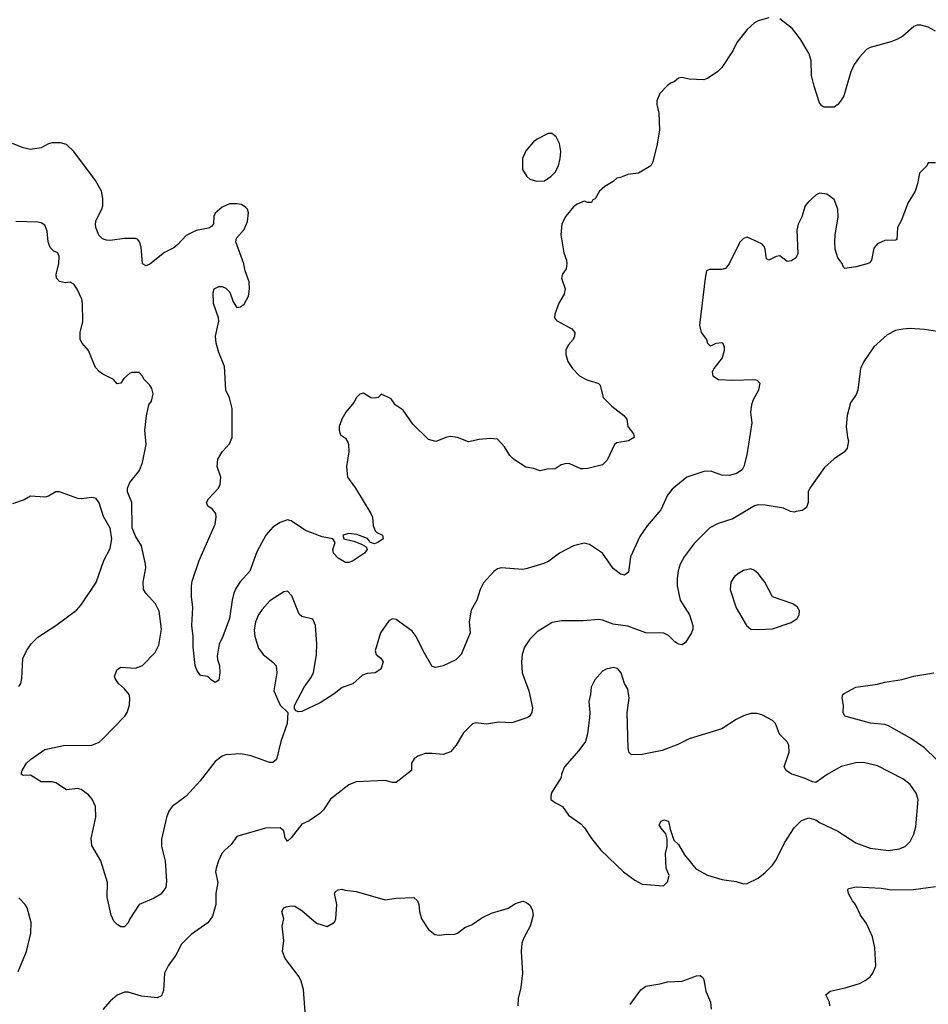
# Model space of a CAD drawing. Header units: inches. Extents: x 2057696 to 2160536, y 827480 to 1016834.
# Tile 392 of 422: x 2125711 to 2130731, y 982978 to 988418. Entities that reach past the tile are written whole.
import ezdxf

# ---------------------------------------------------------------- set-up
doc = ezdxf.new("R2010")
doc.units = ezdxf.units.IN
doc.header["$MEASUREMENT"] = 0
doc.layers.add('C1928', color=7, linetype='Continuous')
doc.layers.add('C1938', color=7, linetype='Continuous')

msp = doc.modelspace()

# ---------------------------------------------------------------- linework, layer by layer
at = {"layer": 'C1928', "color": 5}
for points, elevation in [([(2129850, 988427.3), (2129790, 988411.8), (2129770, 988400.7), (2129730, 988362.9), (2129672, 988292), (2129650, 988246), (2129590, 988154), (2129568.3, 988131.7), (2129510, 988092.7), (2129490, 988086), (2129410, 988089), (2129370, 988099), (2129350, 988094), (2129326, 988074), (2129310, 988068.7), (2129290, 988054), (2129246.8, 988010), (2129230.9, 987969.1), (2129230.8, 987950), (2129241.6, 987901.6), (2129245.5, 987810), (2129233, 987730), (2129208.3, 987631.7), (2129197.3, 987610), (2129130, 987569.5), (2129070, 987562), (2129030, 987545.2), (2129010, 987542), (2128990, 987524), (2128943.7, 987496.3), (2128914.8, 987470), (2128890, 987428.7), (2128878, 987422), (2128870, 987408), (2128850, 987408), (2128830, 987415.3), (2128790, 987399), (2128770, 987384), (2128728.1, 987331.9), (2128706.8, 987290), (2128700.7, 987230), (2128717.1, 987130), (2128732.2, 987090), (2128734.4, 987070), (2128730, 987042), (2128708.9, 987011.1), (2128704.9, 986990), (2128724.2, 986930), (2128718.5, 986901.5), (2128688.6, 986851.4), (2128666.9, 986790), (2128664.6, 986770), (2128675.6, 986755.6), (2128761, 986710), (2128777.3, 986690), (2128776.3, 986670), (2128768.3, 986651.7), (2128741.1, 986618.9), (2128728.5, 986591.5), (2128728.5, 986568.5), (2128739.1, 986530), (2128765.5, 986490), (2128804, 986450), (2128841, 986430), (2128908.5, 986408.5), (2128918.3, 986398.3), (2128934.9, 986330), (2128982, 986282), (2129048, 986230), (2129065.5, 986210), (2129070.6, 986170), (2129101.6, 986130), (2129104.9, 986110), (2129074.8, 986090), (2129010, 986079.5), (2128997.3, 986070), (2128955.9, 985984.1), (2128930, 985959), (2128850, 985937.2), (2128824, 985936), (2128810, 985937), (2128750, 985963.1), (2128730, 985965.7), (2128701.8, 985958.2), (2128670, 985936.9), (2128624.9, 985935.1), (2128585.6, 985925.6), (2128550, 985938.4), (2128506.2, 985946.2), (2128439.3, 985990), (2128419.5, 986010), (2128390, 986057.2), (2128350, 986099.3), (2128310, 986104.5), (2128250, 986098.7), (2128190, 986086), (2128129.5, 986109.5), (2128090, 986115.1), (2128070, 986112), (2128010, 986088), (2127970, 986098.7), (2127883.5, 986183.5), (2127830, 986259.5), (2127786, 986290), (2127762.7, 986322.7), (2127710, 986348), (2127692, 986330), (2127670, 986326), (2127650, 986329.4), (2127610, 986355.1), (2127590, 986349.4), (2127570.6, 986330), (2127557.3, 986302.7), (2127513.4, 986250), (2127490.6, 986210), (2127476.3, 986170), (2127476.3, 986150), (2127483.8, 986123.8), (2127510, 986106), (2127523.8, 986083.8), (2127526.4, 986070), (2127528.7, 986030), (2127516.5, 985950), (2127522.6, 985890), (2127565.7, 985830), (2127650.6, 985690), (2127659.3, 985670), (2127663.8, 985623.8), (2127674, 985594), (2127684.5, 985584.5), (2127716, 985570), (2127718, 985550), (2127690, 985529.2), (2127670, 985521.2), (2127649, 985529), (2127631.9, 985551.9), (2127573.8, 985573.8), (2127530, 985578.4), (2127495.5, 985570), (2127500.7, 985550), (2127556.5, 985536.5), (2127599.3, 985519.3), (2127624.5, 985504.5), (2127630.8, 985490.8), (2127614.8, 985470), (2127550, 985426), (2127530, 985418), (2127510, 985419.5), (2127470, 985442), (2127443.5, 985470), (2127440.4, 985490), (2127453.6, 985530), (2127441.2, 985550), (2127381, 985561), (2127290, 985595.6), (2127210, 985649.6), (2127190, 985654), (2127150, 985640.5), (2127110, 985613.3), (2127071, 985569), (2127021.5, 985478.5), (2126982.9, 985370), (2126927.9, 985312.1), (2126904.3, 985275.7), (2126893.7, 985250), (2126883.8, 985210), (2126870, 985109.4), (2126833.4, 985010), (2126812.2, 984967.8), (2126801.6, 984901.6), (2126803, 984883), (2126814.4, 984850), (2126817.1, 984810), (2126810, 984768.7), (2126790, 984755.3), (2126770, 984768), (2126750, 984788.7), (2126710, 984794), (2126690, 984824), (2126680.5, 984850), (2126669.8, 984950), (2126669.8, 985010), (2126661.5, 985070), (2126667.3, 985170), (2126659.7, 985230), (2126659.7, 985290), (2126663.7, 985316.3), (2126701.7, 985430), (2126790, 985631), (2126796.4, 985670), (2126794.8, 985690), (2126774.8, 985714.8), (2126749.4, 985730), (2126742, 985750), (2126754, 985770), (2126809.6, 985830), (2126818.4, 985850), (2126822, 985890), (2126801.6, 985950), (2126805.1, 985990), (2126828.6, 986030), (2126870, 986074), (2126884.8, 986110), (2126885.1, 986270), (2126870, 986328.7), (2126849.6, 986370), (2126841.3, 986501.3), (2126810, 986579), (2126796.3, 986630), (2126792.8, 986670), (2126811.7, 986751.7), (2126809.4, 986770), (2126782, 986850), (2126779, 986910), (2126785.2, 986930), (2126810, 986942.8), (2126830, 986944), (2126850, 986934), (2126871.9, 986911.9), (2126890, 986858), (2126910, 986827.3), (2126930, 986830.8), (2126950, 986846.8), (2126974.5, 986890), (2126980.7, 986930), (2126978.4, 986970), (2126956.9, 987030), (2126949.7, 987069.7), (2126904, 987190), (2126908.7, 987210), (2126950, 987258), (2126970, 987302), (2126975.1, 987350), (2126969.2, 987370), (2126960.1, 987380.1), (2126936.2, 987396.2), (2126910, 987400.9), (2126870, 987399.5), (2126830, 987382.7), (2126790.6, 987349.4), (2126782.8, 987330), (2126781, 987290), (2126770, 987275.3), (2126754, 987266), (2126686.2, 987253.8), (2126630, 987224.5), (2126584.6, 987175.4), (2126562, 987158), (2126510, 987131.5), (2126430, 987067.6), (2126410, 987058), (2126389.7, 987069.7), (2126381.5, 987161.4), (2126373.3, 987190), (2126362.4, 987202.4), (2126349.6, 987209.6), (2126290, 987209.7), (2126210, 987198.3), (2126190, 987199.7), (2126167.7, 987207.7), (2126147.8, 987227.8), (2126130.9, 987270), (2126128.8, 987290), (2126134, 987310), (2126165, 987370), (2126169.8, 987390), (2126170.6, 987430), (2126161.8, 987470), (2126130, 987529.6), (2126010, 987689.2), (2125970, 987729), (2125936.5, 987736.5), (2125890, 987738), (2125870, 987732.3), (2125830, 987709.4), (2125770, 987700.7), (2125730.5, 987709.5), (2125670, 987733.6)], 420), ([(2130000, 988342.4), (2129978.7, 988370), (2129910, 988422)], 420), ([(2130000, 987103.9), (2129998.8, 987101.2), (2129974.4, 987085.6), (2129950, 987082), (2129910, 987112.7), (2129890, 987109.4), (2129849.3, 987089.3), (2129837.2, 987097.2), (2129829.4, 987150), (2129824.1, 987164.1), (2129810, 987179), (2129730, 987215.3), (2129710, 987208), (2129690, 987188), (2129630, 987068.7), (2129610, 987044), (2129590, 987037.2), (2129522, 987038), (2129506, 987030), (2129497.3, 986990), (2129467.3, 986730), (2129476, 986690), (2129506, 986650), (2129510.8, 986630.8), (2129520.7, 986620.7), (2129530, 986616), (2129558, 986630), (2129590, 986634.8), (2129596, 986630), (2129602.8, 986610), (2129602.8, 986590), (2129591, 986550), (2129546, 986490), (2129536, 986470), (2129541, 986450), (2129570.6, 986430.6), (2129650, 986426.7), (2129770, 986430.4), (2129786, 986426), (2129800.7, 986410), (2129792, 986370), (2129763.2, 986316.8), (2129754.6, 986290), (2129748.6, 986248.6), (2129756.5, 986190), (2129727.2, 986012.8), (2129712, 985950), (2129701.6, 985930), (2129670.8, 985910), (2129630, 985898.9), (2129590, 985902), (2129530, 985923), (2129490, 985921.3), (2129396.3, 985890), (2129315.4, 985824.6), (2129289, 985791), (2129252.2, 985710), (2129177.8, 985622.2), (2129137, 985563), (2129085.2, 985450), (2129073.9, 985366.1), (2129051.9, 985348.1), (2129030, 985353.6), (2128990, 985386), (2128930, 985471.1), (2128858, 985518), (2128830, 985525.1), (2128770, 985511.5), (2128693, 985470), (2128634.1, 985425.9), (2128607.1, 985412.9), (2128515.2, 985384.8), (2128490, 985380.4), (2128370, 985389.4), (2128350, 985383.7), (2128330, 985369.4), (2128273.2, 985306.8), (2128254.4, 985270), (2128237, 985210), (2128205.2, 985154.8), (2128193.7, 985090), (2128198.9, 985030), (2128148.9, 984911.1), (2128119.5, 984880.5), (2128050, 984847.8), (2128010, 984839.3), (2127990, 984844), (2127939.3, 984930), (2127902, 985010), (2127878.8, 985038.8), (2127790, 985104.2), (2127770, 985107), (2127750, 985096.8), (2127704.3, 985030), (2127675.3, 984930), (2127680.5, 984910), (2127706, 984890), (2127718, 984870), (2127706, 984830), (2127674.8, 984810), (2127630, 984804.5), (2127603.8, 984796.2), (2127551.8, 984748.2), (2127492.2, 984727.8), (2127447.7, 984692.3), (2127370, 984644), (2127270, 984596), (2127250, 984594), (2127239, 984599), (2127228, 984610), (2127228.9, 984628.9), (2127283, 984730), (2127318.9, 984781.1), (2127333, 984810), (2127351.2, 984910), (2127352.6, 984970), (2127345.6, 985070), (2127330, 985105.2), (2127270, 985120.9), (2127253.8, 985133.8), (2127214.9, 985234.9), (2127190, 985261.2), (2127170, 985257.2), (2127093.5, 985206.5), (2127050, 985159.5), (2127030, 985129.4), (2127013.1, 985090), (2127005.7, 985045.7), (2127010.3, 985010), (2127030, 984944.9), (2127054.9, 984910), (2127110, 984868), (2127127.2, 984847.2), (2127132, 984810), (2127115.3, 984710), (2127150, 984631), (2127192, 984590), (2127188.4, 984530), (2127152.7, 984430), (2127130.2, 984329.8), (2127110, 984314.5), (2127090, 984313.6), (2126990, 984349.6), (2126930, 984362), (2126850, 984356), (2126830, 984349.3), (2126790, 984319.3), (2126708.1, 984211.9), (2126630, 984127.6), (2126552.4, 984070), (2126534.9, 984045.1), (2126520.9, 984010), (2126493.4, 983890), (2126494.9, 983850), (2126514.3, 983770), (2126522, 983658), (2126517.7, 983622.3), (2126490, 983587), (2126450, 983562.9), (2126370.4, 983529.6), (2126319.1, 983450), (2126310, 983428.7), (2126290, 983406), (2126270, 983406.6), (2126250, 983418), (2126230, 983437.2), (2126215.1, 983470), (2126194.3, 983570), (2126196.2, 983650), (2126158.7, 983770), (2126110, 983855.3), (2126105.9, 983894.1), (2126131, 984011), (2126129.6, 984070), (2126111, 984111), (2126090, 984135.1), (2126050, 984163.7), (2126030, 984169.4), (2125970, 984162.7), (2125910, 984200.7), (2125890, 984207), (2125830, 984206.6), (2125770, 984244), (2125730, 984242), (2125718, 984250), (2125724, 984270), (2125749, 984310), (2125770, 984331), (2125850, 984386), (2125952.3, 984407.7), (2126110, 984410.3), (2126150, 984426), (2126170, 984444.2), (2126291.5, 984570), (2126304.7, 984590), (2126316.9, 984630), (2126319.6, 984670), (2126316.2, 984690), (2126290, 984720.7), (2126256, 984750), (2126238, 984778), (2126234.5, 984790), (2126250, 984826.8), (2126270, 984840.5), (2126350, 984834), (2126390, 984848.8), (2126459.3, 984920.7), (2126478.7, 984961.3), (2126494, 985050), (2126481.4, 985150), (2126460.9, 985190), (2126407.1, 985250), (2126394.8, 985270), (2126392.3, 985310), (2126408.2, 985390), (2126406.3, 985410), (2126383.1, 985510), (2126350, 985564.8), (2126332.2, 985610), (2126329.8, 985749.8), (2126305.7, 985810), (2126306.6, 985830), (2126319.8, 985860.2), (2126372.1, 985927.9), (2126388.3, 985971.7), (2126409.6, 986070), (2126401.2, 986150), (2126411.7, 986228.3), (2126424, 986290), (2126439, 986310), (2126448.7, 986350), (2126440.2, 986380.2), (2126430, 986398), (2126398, 986430), (2126388, 986450), (2126370, 986468), (2126330, 986468.7), (2126316.9, 986463.1), (2126285.4, 986434.6), (2126270, 986408.7), (2126250, 986406), (2126228, 986430), (2126170, 986458.7), (2126150, 986473.3), (2126130, 986497), (2126091.3, 986590), (2126055.1, 986630), (2126044.8, 986650), (2126044.8, 986690), (2126059.8, 986750), (2126057.7, 986850), (2126053, 986873), (2126028.4, 986928.4), (2126010, 986957.2), (2125990, 986967), (2125964.4, 986964.4), (2125931.3, 986971.3), (2125914.5, 986990), (2125911.6, 987010), (2125927, 987070), (2125929.3, 987110), (2125922, 987130), (2125899.6, 987139.6), (2125878.7, 987158.7), (2125867, 987190), (2125862.7, 987250), (2125850, 987282), (2125830, 987296), (2125810, 987299.3), (2125690, 987302)], 440), ([(2125706.5, 984733.5), (2125717, 984750), (2125722.7, 984777.3), (2125728.1, 984888.1), (2125747.6, 984930), (2125774.2, 984970), (2125810, 985006.9), (2125909.6, 985070), (2126024, 985156), (2126050, 985185.5), (2126132.2, 985307.8), (2126175.6, 985430), (2126210, 985496.3), (2126220.4, 985550), (2126210, 985608.7), (2126172.9, 985672.9), (2126150, 985749), (2126132.9, 985772.9), (2126110, 985777.6), (2126050, 985769.6), (2126031.7, 985771.7), (2125930, 985809.2), (2125910, 985809.2), (2125870, 985785.2), (2125850, 985779.3), (2125770, 985785.2), (2125735.2, 985764.8), (2125670, 985742.7)], 460), ([(2130000, 985699.7), (2129990, 985697.6), (2129970, 985700.7), (2129930, 985718.4), (2129830, 985736.3), (2129790, 985736.9), (2129770, 985731.5), (2129650, 985659.7), (2129570, 985634), (2129523.8, 985610), (2129436.4, 985523.6), (2129381.1, 985450), (2129359.5, 985410), (2129348.2, 985371.8), (2129342.3, 985330), (2129343.6, 985290), (2129359.6, 985210), (2129411.3, 985130), (2129430.2, 985069.8), (2129430.2, 985050), (2129423.1, 985030), (2129390, 984977), (2129370, 984964.7), (2129350, 984968.2), (2129330, 984980.5), (2129296, 985016), (2129270, 985028.3), (2129170, 985030.9), (2129070, 985066.4), (2128990, 985077.3), (2128930, 985100.5), (2128910, 985103.5), (2128824.4, 985095.6), (2128703.4, 985096.6), (2128653.4, 985086.6), (2128570, 985035.1), (2128530, 984995.1), (2128499.3, 984950), (2128486, 984910), (2128483.1, 984870), (2128487.2, 984810), (2128523.2, 984710), (2128543.7, 984616.3), (2128540.3, 984590), (2128529, 984571), (2128517.6, 984562.4), (2128430, 984533.3), (2128356.8, 984536.8), (2128290, 984525.6), (2128230, 984533.6), (2128212.5, 984527.5), (2128162.8, 984477.2), (2128123, 984410), (2128090, 984372), (2128050, 984357), (2127990, 984363.7), (2127950, 984362.7), (2127910.6, 984349.4), (2127890, 984334), (2127876, 984310), (2127874.8, 984270), (2127790, 984203.7), (2127770, 984203.7), (2127730, 984213.6), (2127570, 984206.6), (2127530, 984189.5), (2127428.3, 984111.7), (2127390, 984052.3), (2127369, 984031), (2127310, 983992), (2127270, 983973.6), (2127210, 983897.6), (2127190, 983879.3), (2127177.6, 983897.6), (2127170, 983935.3), (2127150, 983952.3), (2127068.6, 983951.4), (2126910, 983904), (2126879.9, 983860.1), (2126844, 983830), (2126827.7, 983810), (2126808.8, 983771.2), (2126795.5, 983730), (2126792.7, 983710), (2126804.9, 983650), (2126794.6, 983590), (2126793.4, 983530), (2126775.6, 983464.4), (2126750, 983427), (2126657.5, 983362.5), (2126604.4, 983310), (2126574, 983250), (2126530.4, 983190), (2126510.4, 983150), (2126505.7, 983054.3), (2126494.9, 983025.1), (2126470, 983013.6), (2126382.9, 983022.9), (2126310, 983044), (2126290, 983045.1), (2126250, 983028.2), (2126210, 982994.5), (2126170, 982948.7)], 460), ([(2130000, 985176.7), (2129982, 985190), (2129869.7, 985229.7), (2129827.3, 985310), (2129790, 985357), (2129770, 985375.1), (2129750, 985384.5), (2129710, 985374), (2129681.2, 985358.8), (2129659.2, 985340.8), (2129640.3, 985310), (2129636.5, 985270), (2129669, 985169), (2129726, 985070), (2129750, 985051), (2129790, 985047.7), (2129870, 985053), (2129973.3, 985086.7), (2130000, 985105.7)], 480), ([(2130000, 984241.8), (2129974, 984250), (2129945.2, 984270), (2129935.1, 984290), (2129961.3, 984370), (2129960.5, 984410), (2129950, 984427), (2129909.4, 984470), (2129886, 984530), (2129870, 984546), (2129810, 984576.2), (2129784.2, 984584.2), (2129750, 984584.7), (2129709.1, 984570.9), (2129668.9, 984551.1), (2129590, 984499.5), (2129410, 984445.1), (2129346.9, 984413.1), (2129259.5, 984380.5), (2129150, 984357), (2129090, 984355.3), (2129075.3, 984370), (2129072.9, 984392.9), (2129066.6, 984590), (2129078, 984670), (2129070, 984718), (2129052.7, 984750), (2129034, 984810), (2129013.8, 984833.8), (2128990, 984838), (2128975.5, 984835.5), (2128950, 984829.4), (2128930, 984818.4), (2128888, 984770), (2128868, 984730), (2128864.9, 984690), (2128855.5, 984650), (2128860.3, 984590), (2128858, 984562), (2128848.5, 984471.5), (2128837.1, 984430), (2128800.7, 984379.3), (2128720.7, 984290), (2128704, 984250), (2128702.8, 984230), (2128651.3, 984150), (2128644.7, 984130), (2128644.7, 984110), (2128670.7, 984090.7), (2128710, 984070.8), (2128742, 984022), (2128810, 983974), (2128831.8, 983951.8), (2128870, 983893.4), (2128921.6, 983830), (2129046.8, 983710), (2129110, 983662.8), (2129150, 983641), (2129267.3, 983632.7), (2129290, 983654), (2129299, 983690), (2129282.7, 983730), (2129278, 983810), (2129288.7, 983850), (2129288.7, 983890), (2129280.4, 983920.4), (2129254, 983950), (2129244, 983970), (2129255.3, 983990), (2129270, 983996.3), (2129296, 983990), (2129304.7, 983944.7), (2129324.7, 983884.7), (2129350, 983861), (2129383.1, 983803.1), (2129446.2, 983726.2), (2129510, 983690.7), (2129590, 983666.8), (2129670, 983656.3), (2129710, 983642.8), (2129730, 983646), (2129790, 983674.8), (2129830, 983706.8), (2129870, 983747.3), (2129890, 983776), (2129935.6, 983870), (2129990, 983953.4), (2130000, 983963.6)], 480), ([(2127288.9, 982911.1), (2127279.2, 983059.2), (2127266.2, 983106.2), (2127254, 983130), (2127177.6, 983230), (2127163, 983270), (2127169.6, 983330), (2127160.9, 983410), (2127169.4, 983450), (2127159.3, 983490), (2127169.2, 983510), (2127183.3, 983516.7), (2127210, 983522), (2127230, 983519.1), (2127270, 983496.3), (2127350, 983425.5), (2127410, 983406.8), (2127449.4, 983430.6), (2127458, 983450), (2127462, 983530), (2127449.4, 983590), (2127457.2, 983602.8), (2127470, 983611), (2127490, 983614), (2127508, 983608), (2127570, 983601.3), (2127730, 983555.3), (2127790, 983564.2), (2127888.1, 983568.1), (2127907.7, 983550), (2127915.5, 983530), (2127919.1, 983490), (2127930.8, 983450), (2127970, 983391.3), (2128003.4, 983363.4), (2128030, 983359.1), (2128070, 983364.9), (2128110, 983362.8), (2128129.5, 983370.5), (2128170, 983402), (2128210, 983418), (2128264.7, 983455.3), (2128318, 983482), (2128410, 983508.5), (2128450, 983534.9), (2128490, 983548), (2128510, 983540.7), (2128530, 983526), (2128542, 983502), (2128547.7, 983470), (2128530.5, 983410), (2128495.1, 983344.9), (2128485.1, 983314.9), (2128481.3, 983270), (2128488, 983150), (2128479.1, 983070), (2128465.5, 983010), (2128463, 982970)], 460), ([(2125701.7, 983158.3), (2125748, 983270), (2125771.5, 983370), (2125774, 983430), (2125752, 983510), (2125740.9, 983530), (2125706.7, 983566.7)], 460), ([(2129083.3, 982976.7), (2129142.5, 983057.5), (2129170, 983077.6), (2129248, 983090), (2129290, 983101.6), (2129370, 983106), (2129450, 983134.9), (2129470, 983136.3), (2129485.5, 983125.5), (2129490, 983112), (2129501.6, 983050), (2129528, 982990), (2129530.4, 982950)], 460)]:
    msp.add_lwpolyline(points, dxfattribs=dict(at, elevation=elevation))
at = {"layer": 'C1928', "color": 5, "elevation": 420}
msp.add_lwpolyline([(2128650, 987789.3), (2128630, 987789.3), (2128570, 987758), (2128550, 987742.7), (2128506.2, 987693.8), (2128488, 987650), (2128488.2, 987590), (2128512.3, 987552.3), (2128530, 987537.3), (2128565.8, 987525.8), (2128610, 987527.7), (2128647.5, 987552.5), (2128670, 987576), (2128687, 987610), (2128696.3, 987650), (2128699.7, 987690), (2128693.9, 987733.9), (2128675.1, 987770)], close=True, dxfattribs=at)
at = {"layer": 'C1938', "color": 5}
for points, elevation in [([(2130770, 988355.1), (2130730, 988376.3), (2130690, 988387.6), (2130670, 988387.3), (2130650, 988380.7), (2130590, 988327), (2130561, 988310), (2130524.4, 988295.6), (2130410, 988264.7), (2130390, 988252.6), (2130350, 988210.9), (2130321, 988170), (2130303.5, 988130), (2130263.8, 987996.2), (2130250, 987974), (2130230, 987948.7), (2130210, 987934), (2130154.6, 987934.6), (2130142, 987942), (2130130, 987958), (2130099.5, 988050), (2130085.6, 988110), (2130083.5, 988190), (2130073.3, 988230), (2130027.2, 988307.2), (2130000, 988342.4)], 420), ([(2130770, 987626), (2130730, 987626), (2130722, 987610), (2130682.8, 987570), (2130671, 987510), (2130657.3, 987470), (2130616.7, 987403.3), (2130583, 987310), (2130560.5, 987270), (2130556.4, 987203.6), (2130550, 987199.3), (2130490, 987197.6), (2130450, 987179.3), (2130430, 987155.3), (2130417.1, 987090), (2130405.1, 987074.9), (2130392, 987068), (2130330, 987052.7), (2130270, 987044), (2130262, 987050), (2130255.3, 987070), (2130230, 987102), (2130216.3, 987150), (2130215.1, 987190), (2130216.9, 987230), (2130232.9, 987327.1), (2130231.7, 987370), (2130210, 987424.5), (2130170, 987454.5), (2130130, 987459.3), (2130110.4, 987449.6), (2130066, 987410), (2130050.7, 987390), (2130032.2, 987327.8), (2130012.4, 987287.6), (2130005.1, 987254.9), (2130010, 987126), (2130000, 987103.9)], 440), ([(2130830, 986687.3), (2130710, 986705.7), (2130630, 986711.3), (2130590, 986708.6), (2130550, 986699.8), (2130503, 986677), (2130430.4, 986610), (2130374.9, 986530), (2130356.4, 986490), (2130340.5, 986370), (2130332.3, 986347.7), (2130299.9, 986300.1), (2130283, 986230), (2130277.1, 986170), (2130284, 986110), (2130290.6, 986090), (2130282, 986050), (2130266.8, 986030), (2130210, 985991.8), (2130156.7, 985943.3), (2130076.3, 985830), (2130066.7, 985810), (2130066.4, 985750), (2130057.7, 985722.3), (2130033.1, 985706.9), (2130000, 985699.7)], 460), ([(2130000, 985105.7), (2130006, 985110), (2130018, 985130), (2130019.3, 985150), (2130009, 985170), (2130000, 985176.7)], 480), ([(2130776.2, 984330), (2130710, 984395.4), (2130627.7, 984450), (2130510, 984515.5), (2130490, 984523.5), (2130410.9, 984530.9), (2130270, 984569.4), (2130260.9, 984590), (2130262.9, 984630), (2130254.5, 984670), (2130259.3, 984690), (2130264.9, 984695.1), (2130330, 984730.3), (2130450, 984746.7), (2130490, 984758.3), (2130587, 984773), (2130650, 984790.3), (2130761.2, 984810)], 460), ([(2130000, 983963.6), (2130030, 983994), (2130070, 984007.7), (2130110, 983996.3), (2130130, 983982.4), (2130230, 983934), (2130330.6, 983870), (2130410, 983839.6), (2130510, 983827.2), (2130570, 983836), (2130603.7, 983850), (2130630, 983876.3), (2130650, 983917.3), (2130662, 983958), (2130674.7, 984110), (2130663.3, 984143.3), (2130630, 984191.6), (2130590, 984223.5), (2130450, 984295.6), (2130373.3, 984313.3), (2130330, 984311), (2130249.2, 984290.8), (2130172, 984248), (2130110, 984202.7), (2130090, 984206), (2130050, 984226), (2130000, 984241.8)], 480), ([(2130187.3, 982970), (2130184.5, 982990), (2130165.2, 983030), (2130188.7, 983050), (2130271.6, 983068.4), (2130350, 983093.4), (2130382, 983110), (2130408.7, 983130), (2130424, 983150), (2130441.2, 983190), (2130434.5, 983290), (2130422, 983350), (2130390, 983424), (2130356, 983470), (2130329.3, 983530), (2130312.3, 983550), (2130289.4, 983590), (2130285.2, 983610), (2130290, 983618), (2130334.2, 983625.8), (2130470, 983618.8), (2130530, 983611), (2130648.7, 983611.3), (2130770, 983628.1)], 460)]:
    msp.add_lwpolyline(points, dxfattribs=dict(at, elevation=elevation))

doc.saveas('drawing.dxf')
